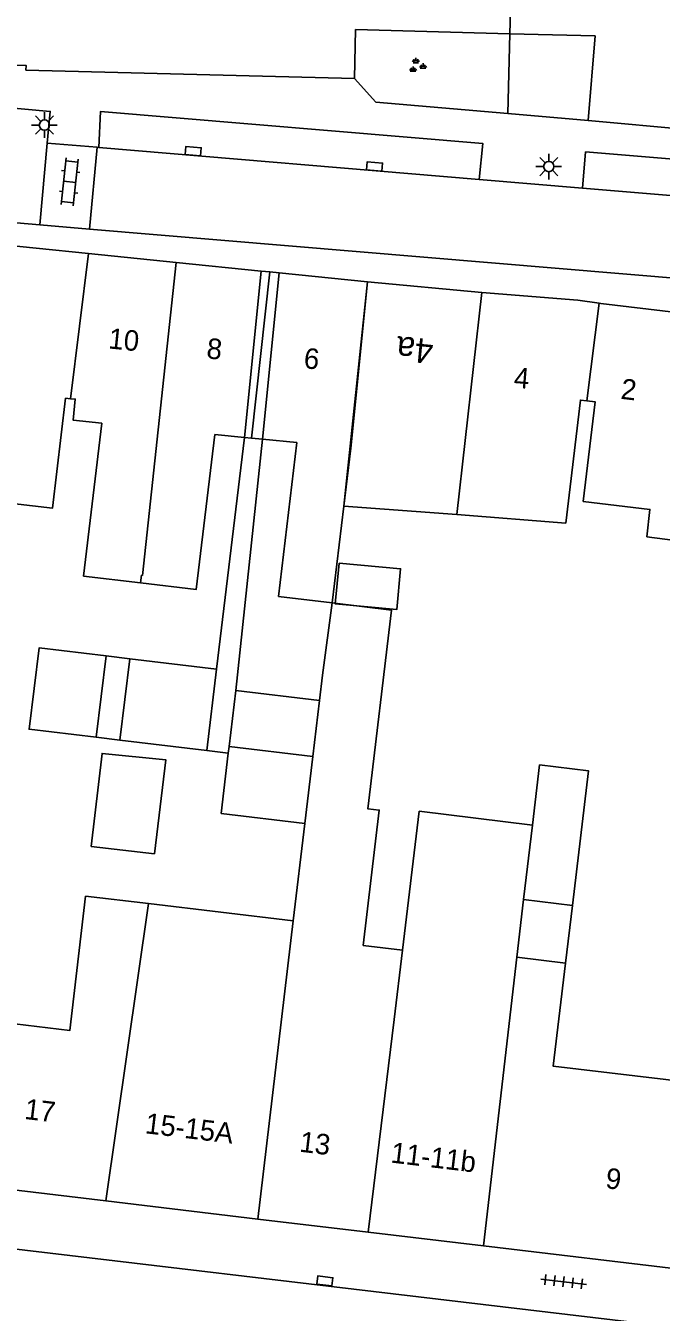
# Model space of a CAD drawing. Extents: x 132998 to 136004, y 396998 to 398512.
# Drawn here: x 134533.3 to 134564.3, y 397081.2 to 397143.9 of the extents above; entities that cross this region are included whole.
import ezdxf

# ---------------------------------------------------------------- set-up
doc = ezdxf.new("R2010")
doc.units = 0
for name, color, linetype in [('gg-afsc-erfafscheiding', 7, 'Continuous'), ('gg-afsc-hekwerk', 7, 'Continuous'), ('gg-anno-huisnummerreeks BGT', 7, 'Continuous'), ('gg-bbg-gedigitaliseerde bebouwing', 7, 'Continuous'), ('gg-bbg-gedigitaliseerde bebouwing onder overbouw', 7, 'Continuous'), ('gg-bbg-gedigitaliseerde bijgebouw', 7, 'Continuous'), ('gg-bbg-gedigitaliseerde overbouw', 7, 'Continuous'), ('gg-bbg-hoofdgebouw', 7, 'Continuous'), ('gg-bbg-luifel en loopbrug', 7, 'Continuous'), ('gg-bbg-pand overbouw', 7, 'Continuous'), ('gg-bbg-tussenscheiding', 7, 'Continuous'), ('gg-bbg-tussenscheiding niveau 01', 7, 'Continuous'), ('gg-knt-verharding', 7, 'Continuous'), ('gg-knt-verharding nz', 7, 'Continuous'), ('gt-anno-plantopografie huisnummer', 7, 'Continuous'), ('gt-bbg-plantopografie pand', 7, 'Continuous'), ('gt-grn-weggrens', 7, 'Continuous'), ('gt-symb-groenvak', 7, 'Continuous'), ('gt-symb-klinker verharding', 7, 'Continuous'), ('gt-symb-kolk', 7, 'Continuous'), ('gt-symb-lichtmast', 7, 'Continuous'), ('gt-symb-tegel verharding', 7, 'Continuous')]:
    doc.layers.add(name, color=color, linetype=linetype)

# ---------------------------------------------------------------- blocks, each defined once
blk = doc.blocks.new('gt0-KOLK')
at = {"layer": 'gt-symb-kolk'}
blk.add_lwpolyline([(0, 0), (0.375, 0), (0.375, 0.4), (-0.375, 0.4), (-0.375, 0), (0, 0)], dxfattribs=at)
blk = doc.blocks.new('gt0-LMAST')
at = {"layer": 'gt-symb-lichtmast'}
for p, q in [((-0.182, 0.173), (-0.447, 0.438)), ((-0.005, 0.246), (-0.005, 0.621)), ((0.172, 0.173), (0.437, 0.438)), ((-0.255, -0.004), (-0.63, -0.004)), ((-0.182, -0.181), (-0.447, -0.446)), ((-0.005, -0.254), (-0.005, -0.629)), ((0.437, -0.446), (0.172, -0.181)), ((0.245, -0.004), (0.62, -0.004))]:
    blk.add_line(p, q, dxfattribs=at)
blk.add_circle((-0.005, -0.004), 0.25, dxfattribs=at)
blk = doc.blocks.new('gt0-GRVAK')
at = {"layer": 'gt-symb-groenvak'}
for p, q in [((-0.11, 0.189), (-0.228, 0.24)), ((-0.182, 0.153), (0.088, 0.153)), ((-0.091, 0.211), (-0.156, 0.322)), ((-0.047, 0.214), (-0.047, 0.393)), ((-0.004, 0.211), (0.061, 0.322)), ((0.015, 0.189), (0.133, 0.24)), ((0.262, -0.052), (0.197, 0.059)), ((0.305, -0.049), (0.305, 0.13)), ((0.349, -0.052), (0.414, 0.059)), ((-0.245, -0.228), (-0.363, -0.177)), ((-0.318, -0.264), (-0.047, -0.264)), ((-0.226, -0.206), (-0.291, -0.095)), ((-0.183, -0.203), (-0.183, -0.024)), ((-0.139, -0.206), (-0.074, -0.095)), ((-0.12, -0.228), (-0.002, -0.177)), ((0.243, -0.074), (0.125, -0.023)), ((0.17, -0.11), (0.441, -0.11)), ((0.368, -0.074), (0.486, -0.023))]:
    blk.add_line(p, q, dxfattribs=at)
blk = doc.blocks.new('gt0-KL1')
at = {"layer": 'gt-symb-klinker verharding'}
for p, q in [((-1.15, 0.3), (1.15, 0.3)), ((-1, -0.3), (-1, 0.3)), ((-0.5, 0.3), (-0.5, 0.45)), ((0, -0.3), (0, 0.3)), ((0.5, 0.3), (0.5, 0.45)), ((1, -0.3), (1, 0.3)), ((-1.15, -0.3), (1.15, -0.3)), ((-0.5, -0.45), (-0.5, -0.3)), ((0.5, -0.45), (0.5, -0.3))]:
    blk.add_line(p, q, dxfattribs=at)
blk = doc.blocks.new('gt0-TEG1')
at = {"layer": 'gt-symb-tegel verharding'}
for p, q in [((-1.125, 0), (1.125, 0)), ((-0.9, -0.25), (-0.9, 0.25)), ((-0.45, -0.25), (-0.45, 0.25)), ((0, -0.25), (0, 0.25)), ((0.45, -0.25), (0.45, 0.25)), ((0.9, -0.25), (0.9, 0.25))]:
    blk.add_line(p, q, dxfattribs=at)

msp = doc.modelspace()

# ---------------------------------------------------------------- linework, layer by layer
at = {"layer": 'gg-afsc-erfafscheiding'}
for p, q in [((134550, 397131.38), (134555.58, 397130.86)), ((134542.632, 397112.503), (134543.998, 397123.796)), ((134544.871, 397123.709), (134543.575, 397111.467)), ((134542.156, 397108.536), (134543.211, 397108.409))]:
    msp.add_line(p, q, dxfattribs=at)
at = {"layer": 'gg-afsc-hekwerk'}
msp.add_line((134577.457, 397137.736), (134560.766, 397139.242), dxfattribs=at)
msp.add_lwpolyline([(134560.766, 397139.242), (134561.106, 397143.36), (134556.95, 397143.47)], dxfattribs=at)
at = {"layer": 'gg-bbg-gedigitaliseerde bebouwing'}
for p, q in [((134549.184, 397123.275), (134550, 397131.38)), ((134535.273, 397125.707), (134535.507, 397125.683)), ((134542.547, 397123.943), (134543.998, 397123.796)), ((134546.549, 397123.54), (134544.871, 397123.709)), ((134546.549, 397123.54), (134545.651, 397116.044)), ((134549.184, 397123.275), (134548.279, 397115.729)), ((134571.805, 397117.92), (134563.621, 397118.948)), ((134548.279, 397115.729), (134545.651, 397116.044)), ((134546.949, 397104.985), (134546.382, 397100.242)), ((134539.324, 397101.083), (134536.242, 397101.443)), ((134557.618, 397101.274), (134557.283, 397098.459)), ((134539.324, 397101.083), (134546.382, 397100.242)), ((134549.785, 397099.033), (134551.716, 397098.803)), ((134557.283, 397098.459), (134559.664, 397098.176))]:
    msp.add_line(p, q, dxfattribs=at)
for points in [[(134555.58, 397130.86), (134554.354, 397120.042), (134559.671, 397119.613)], [(134535.273, 397125.707), (134534.63, 397120.342), (134531.408, 397120.728)], [(134535.507, 397125.683), (134535.74, 397125.66), (134535.637, 397124.638), (134537.047, 397124.496)], [(134559.671, 397119.613), (134560.389, 397125.616), (134560.699, 397125.579)], [(134560.699, 397125.579), (134561.104, 397125.531), (134560.524, 397120.675), (134563.781, 397120.285), (134563.621, 397118.948)], [(134537.047, 397124.496), (134536.153, 397117.038), (134538.92, 397116.706)], [(134542.547, 397123.943), (134541.641, 397116.38), (134538.92, 397116.706)], [(134548.279, 397115.729), (134547.809, 397112.214), (134547.663, 397110.981)], [(134548.279, 397115.729), (134551.178, 397115.382), (134550.017, 397105.697), (134550.572, 397105.63), (134549.785, 397099.033)], [(134551.716, 397098.803), (134552.522, 397105.58), (134558.05, 397104.901)], [(134536.242, 397101.443), (134535.478, 397094.892), (134531.702, 397095.341)], [(134559.664, 397098.176), (134559.067, 397093.154), (134568.545, 397092.026)]]:
    msp.add_lwpolyline(points, dxfattribs=at)
at = {"layer": 'gg-bbg-gedigitaliseerde bebouwing onder overbouw'}
for p, q in [((134544.816, 397131.903), (134543.998, 397123.796)), ((134545.689, 397131.815), (134544.871, 397123.709))]:
    msp.add_line(p, q, dxfattribs=at)
at = {"layer": 'gg-bbg-gedigitaliseerde bijgebouw'}
for p, q in [((134537.246, 397113.149), (134536.77, 397109.181)), ((134538.399, 397113.011), (134537.246, 397113.149)), ((134538.399, 397113.011), (134542.632, 397112.503)), ((134542.632, 397112.503), (134542.156, 397108.536)), ((134543.575, 397111.467), (134543.249, 397108.727)), ((134547.663, 397110.981), (134543.575, 397111.467)), ((134537.923, 397109.043), (134536.77, 397109.181)), ((134542.156, 397108.536), (134537.923, 397109.043)), ((134543.249, 397108.727), (134543.211, 397108.409)), ((134559.999, 397100.99), (134557.618, 397101.274))]:
    msp.add_line(p, q, dxfattribs=at)
for points in [[(134539.611, 397103.497), (134540.157, 397108.084), (134537.054, 397108.396), (134536.525, 397103.864), (134539.611, 397103.497)], [(134543.211, 397108.409), (134542.862, 397105.474), (134546.949, 397104.985)], [(134559.999, 397100.99), (134560.78, 397107.549), (134558.399, 397107.832), (134558.05, 397104.901)]]:
    msp.add_lwpolyline(points, dxfattribs=at)
at = {"layer": 'gg-bbg-gedigitaliseerde overbouw'}
for p in [(134543.998, 397123.796), (134544.871, 397123.709)]:
    msp.add_line(p, (134544.339, 397123.762), dxfattribs=at)
at = {"layer": 'gg-bbg-hoofdgebouw'}
for p, q in [((134549.36, 397141.28), (134533.34, 397141.69)), ((134536.394, 397132.752), (134540.672, 397132.321)), ((134544.816, 397131.903), (134540.672, 397132.321)), ((134550, 397131.38), (134545.689, 397131.815)), ((134560.27, 397130.48), (134555.58, 397130.86)), ((134560.27, 397130.48), (134561.308, 397130.332)), ((134561.308, 397130.332), (134561.39, 397130.32)), ((134565.07, 397129.89), (134561.39, 397130.32)), ((134530.702, 397087.363), (134537.233, 397086.586)), ((134537.233, 397086.586), (134544.644, 397085.704)), ((134544.644, 397085.704), (134550.034, 397085.063)), ((134550.034, 397085.063), (134555.653, 397084.394)), ((134555.653, 397084.394), (134567.408, 397082.995))]:
    msp.add_line(p, q, dxfattribs=at)
for points in [[(134530.848, 397193.574), (134537.093, 397193.402), (134538.572, 397192.036), (134544.353, 397191.883), (134544.296, 397189.693), (134549.827, 397189.556), (134549.796, 397188.291), (134552.785, 397188.217), (134552.815, 397189.467), (134560.696, 397189.258), (134560.473, 397181.054), (134560.283, 397181.059), (134560.153, 397176.283), (134564.09, 397176.176), (134563.866, 397167.952), (134559.969, 397168.058), (134559.722, 397158.965), (134558.433, 397159), (134558.374, 397156.841), (134561.212, 397156.764), (134561.063, 397151.298), (134557.166, 397151.404), (134556.95, 397143.47)], [(134556.95, 397143.47), (134549.42, 397143.67), (134549.36, 397141.28)], [(134533.34, 397141.69), (134533.347, 397141.923), (134529.433, 397142.032)], [(134520.78, 397130.01), (134528.67, 397132.46), (134528.62, 397131.93), (134531.12, 397131.77), (134531.27, 397133.27), (134536.394, 397132.752)]]:
    msp.add_lwpolyline(points, dxfattribs=at)
at = {"layer": 'gg-bbg-luifel en loopbrug'}
msp.add_line((134559.664, 397098.176), (134559.999, 397100.99), dxfattribs=at)
msp.add_lwpolyline([(134536.77, 397109.181), (134533.487, 397109.574), (134533.985, 397113.541), (134537.246, 397113.149)], dxfattribs=at)
at = {"layer": 'gg-bbg-pand overbouw'}
for p, q in [((134544.816, 397131.903), (134545.243, 397131.86)), ((134545.243, 397131.86), (134545.689, 397131.815))]:
    msp.add_line(p, q, dxfattribs=at)
at = {"layer": 'gg-bbg-tussenscheiding'}
for p, q in [((134535.507, 397125.683), (134536.394, 397132.752)), ((134560.699, 397125.579), (134561.308, 397130.332)), ((134537.923, 397109.043), (134538.399, 397113.011)), ((134547.337, 397108.24), (134547.663, 397110.981)), ((134547.337, 397108.24), (134543.249, 397108.727)), ((134546.949, 397104.985), (134547.337, 397108.24)), ((134558.05, 397104.901), (134557.618, 397101.274)), ((134537.233, 397086.586), (134539.324, 397101.083)), ((134544.644, 397085.704), (134546.382, 397100.242)), ((134555.653, 397084.394), (134557.283, 397098.459))]:
    msp.add_line(p, q, dxfattribs=at)
for points in [[(134540.672, 397132.321), (134539.032, 397117.072), (134538.973, 397117.078), (134538.92, 397116.706)], [(134550.034, 397085.063), (134551.298, 397095.423), (134551.716, 397098.803)]]:
    msp.add_lwpolyline(points, dxfattribs=at)
at = {"layer": 'gg-bbg-tussenscheiding niveau 01'}
msp.add_line((134545.243, 397131.86), (134544.339, 397123.762), dxfattribs=at)
at = {"layer": 'gg-knt-verharding'}
for p, q in [((134556.851, 397139.578), (134556.95, 397143.47)), ((134534.38, 397138.14), (134534.01, 397134.15)), ((134536.816, 397137.935), (134534.38, 397138.14)), ((134536.446, 397133.946), (134536.816, 397137.935)), ((134536.898, 397137.928), (134536.816, 397137.935)), ((134555.444, 397136.369), (134560.493, 397135.944)), ((134534.01, 397134.15), (134536.446, 397133.946)), ((134536.446, 397133.946), (134603.225, 397128.366))]:
    msp.add_line(p, q, dxfattribs=at)
for points in [[(134549.36, 397141.28), (134550.41, 397140.13), (134556.851, 397139.578)], [(134555.444, 397136.369), (134555.633, 397138.112), (134536.973, 397139.678), (134536.898, 397137.928)], [(134584.089, 397133.961), (134584.227, 397135.753), (134560.639, 397137.71), (134560.493, 397135.944)], [(134526.29, 397078.23), (134526.95, 397084.94), (134590.627, 397077.402)]]:
    msp.add_lwpolyline(points, dxfattribs=at)
at = {"layer": 'gg-knt-verharding nz'}
for p, q in [((134536.898, 397137.928), (134555.444, 397136.369)), ((134560.493, 397135.944), (134584.089, 397133.961))]:
    msp.add_line(p, q, dxfattribs=at)
at = {"layer": 'gt-bbg-plantopografie pand'}
for points in [[(134555.58, 397130.86), (134550, 397131.38), (134548.839, 397120.441), (134554.354, 397120.042), (134555.58, 397130.86)], [(134548.612, 397117.67), (134551.612, 397117.397), (134551.431, 397115.405), (134548.431, 397115.678), (134548.612, 397117.67)]]:
    msp.add_lwpolyline(points, dxfattribs=at)
at = {"layer": 'gt-grn-weggrens'}
for p, q in [((134556.851, 397139.578), (134560.766, 397139.242)), ((134534.01, 397134.15), (134528.882, 397134.594))]:
    msp.add_line(p, q, dxfattribs=at)
msp.add_lwpolyline([(134529.375, 397140.146), (134534.523, 397139.684), (134534.38, 397138.14)], dxfattribs=at)

# ---------------------------------------------------------------- block references
at = {"layer": 'gt-symb-groenvak'}
msp.add_blockref('gt0-GRVAK', (134552.406, 397141.9), dxfattribs=at)
at = {"layer": 'gt-symb-klinker verharding', "rotation": -96.08700833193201}
msp.add_blockref('gt0-KL1', (134535.472, 397136.251), dxfattribs=at)
at = {"layer": 'gt-symb-kolk'}
for p, rotation in [((134541.479, 397137.543), -4.877880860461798), ((134550.332, 397136.8), -4.877880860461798), ((134547.943, 397082.886), 173.16632765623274)]:
    msp.add_blockref('gt0-KOLK', p, dxfattribs=dict(at, rotation=rotation))
at = {"layer": 'gt-symb-lichtmast'}
for p in [(134534.243, 397139.022), (134558.849, 397136.997)]:
    msp.add_blockref('gt0-LMAST', p, dxfattribs=at)
at = {"layer": 'gt-symb-tegel verharding', "rotation": -6.549091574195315}
msp.add_blockref('gt0-TEG1', (134559.567, 397082.649), dxfattribs=at)

# ---------------------------------------------------------------- texts
at = {"layer": 'gg-anno-huisnummerreeks BGT'}
for s, rotation, p in [('10', 354.3, (134537.329, 397128.135)), ('8', 354.3, (134542.118, 397127.653)), ('6', 354.3, (134546.86, 397127.174)), ('4', 355.4, (134557.117, 397126.221)), ('2', 353.3, (134562.322, 397125.68)), ('17', 353.2, (134533.233, 397090.586)), ('15-15A', 353.2, (134539.114, 397089.888)), ('13', 353.2, (134546.649, 397088.99)), ('11-11b', 353.2, (134551.097, 397088.462)), ('9', 353.2, (134561.58, 397087.213))]:
    msp.add_text(s, height=1, rotation=rotation, dxfattribs=at).set_placement(p)
at = {"layer": 'gt-anno-plantopografie huisnummer'}
msp.add_text('4a', height=1.2, rotation=174.67406, dxfattribs=at).set_placement((134553.254, 397128.566))

doc.saveas('drawing.dxf')
